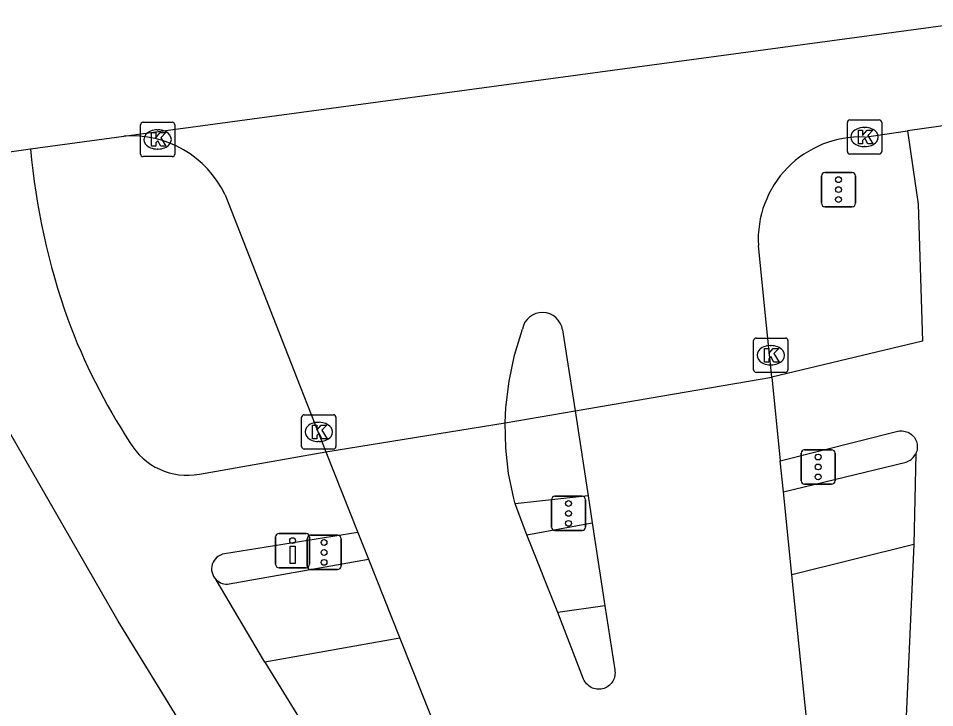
# Model space of a CAD drawing. Extents: x 158038 to 159242, y 380133 to 381214.
# Drawn here: x 158536.52 to 158563.26, y 381122.07 to 381142.18 of the extents above; entities that cross this region are included whole.
import ezdxf

# ---------------------------------------------------------------- set-up
doc = ezdxf.new("R2010")
doc.units = 0
for name, color, linetype in [('IMGEO_Drukknoppaal', 7, 'Continuous'), ('IMGEO_Fietspad_open', 7, 'Continuous'), ('IMGEO_Kolk', 7, 'Continuous'), ('IMGEO_Rijbaan_lokaal_open', 7, 'Continuous'), ('IMGEO_Rijbaan_regionaal_gesloten', 7, 'Continuous'), ('IMGEO_Verkeersregelinstallatiepaal', 7, 'Continuous'), ('IMGEO_Voetpad_open', 7, 'Continuous')]:
    doc.layers.add(name, color=color, linetype=linetype)

msp = doc.modelspace()

# ---------------------------------------------------------------- linework, layer by layer
at = {"layer": 'IMGEO_Drukknoppaal'}
for p, q in [((158544.128, 381127.154), (158544.918, 381127.154)), ((158544.918, 381127.154), (158544.128, 381127.154)), ((158544.028, 381126.254), (158544.028, 381127.054)), ((158544.028, 381127.054), (158544.028, 381126.254)), ((158545.018, 381127.054), (158545.018, 381126.254)), ((158545.018, 381126.254), (158545.018, 381127.054)), ((158544.918, 381126.154), (158544.128, 381126.154)), ((158544.128, 381126.154), (158544.918, 381126.154))]:
    msp.add_line(p, q, dxfattribs=at)
msp.add_lwpolyline([(158544.598, 381126.779), (158544.598, 381126.279), (158544.448, 381126.279), (158544.448, 381126.779), (158544.598, 381126.779)], dxfattribs=at)
msp.add_circle((158544.523, 381126.944), 0.085, dxfattribs=at)
for centre, start, end in [((158544.128, 381127.054), 90, 180), ((158544.128, 381127.054), 90, 180), ((158544.918, 381127.054), 0, 90), ((158544.918, 381127.054), 360, 90), ((158544.128, 381126.254), 180, 270), ((158544.128, 381126.254), 180, 270), ((158544.918, 381126.254), 270, 0), ((158544.918, 381126.254), 270, 0)]:
    msp.add_arc(centre, 0.1, start, end, dxfattribs=at)
at = {"layer": 'IMGEO_Fietspad_open'}
for points in [[(158562.466, 381138.897), (158562.782, 381136.758), (158562.907, 381132.764), (158558.506, 381131.709)], [(158549.545, 381108.126), (158540.738, 381122.472), (158539.433, 381124.597), (158535.541, 381131.345), (158534.82, 381133.265), (158534.291, 381135.255), (158533.862, 381137.95)], [(158550.728, 381130.382), (158552.764, 381130.729)], [(158558.755, 381129.27), (158562.18, 381130.134), (158562.19, 381130.136), (158562.231, 381130.143), (158562.272, 381130.146), (158562.314, 381130.146), (158562.356, 381130.141), (158562.396, 381130.133), (158562.437, 381130.122), (158562.475, 381130.107), (158562.513, 381130.088), (158562.548, 381130.066), (158562.582, 381130.041), (158562.613, 381130.013), (158562.641, 381129.983), (158562.667, 381129.95), (158562.689, 381129.915), (158562.709, 381129.878), (158562.725, 381129.84), (158562.737, 381129.8), (158562.746, 381129.759), (158562.752, 381129.718), (158562.753, 381129.676), (158562.751, 381129.634), (158562.745, 381129.593), (158562.735, 381129.553), (158562.722, 381129.513), (158562.705, 381129.475)], [(158541.805, 381128.88), (158545.49, 381129.532)], [(158562.705, 381129.475), (158562.654, 381126.827)], [(158553.144, 381128.251), (158551.016, 381128.02)], [(158546.427, 381127.177), (158542.536, 381126.56)], [(158562.654, 381126.827), (158561.842, 381108.716)], [(158543.715, 381123.397), (158542.296, 381125.8)], [(158543.715, 381123.397), (158552.002, 381109.926)]]:
    msp.add_lwpolyline(points, dxfattribs=at)
for centre, radius, start, end in [((158557.856, 381140.368), 21.079, 185.4272, 199.2908), ((158555.199, 381139.862), 18.408, 200.5395, 213.0996), ((158541.455, 381130.791), 1.942, 210.3207, 280.3874), ((158542.602, 381126.121), 0.444, 98.5623, 226.3866)]:
    msp.add_arc(centre, radius, start, end, dxfattribs=at)
at = {"layer": 'IMGEO_Kolk'}
for p, q in [((158540.159, 381139.15), (158541.011, 381139.15)), ((158560.712, 381138.294), (158560.712, 381139.146)), ((158560.787, 381139.22), (158561.639, 381139.22)), ((158561.713, 381139.146), (158561.713, 381138.294)), ((158540.084, 381138.224), (158540.084, 381139.076)), ((158540.572, 381138.93), (158540.597, 381138.93)), ((158541.085, 381139.076), (158541.085, 381138.224)), ((158561.2, 381139), (158561.225, 381139)), ((158540.595, 381138.37), (158540.57, 381138.37)), ((158561.223, 381138.44), (158561.198, 381138.44)), ((158541.011, 381138.15), (158540.159, 381138.15)), ((158561.639, 381138.22), (158560.787, 381138.22)), ((158557.975, 381131.928), (158557.975, 381132.78)), ((158558.05, 381132.854), (158558.902, 381132.854)), ((158558.976, 381132.78), (158558.976, 381131.928)), ((158558.463, 381132.634), (158558.488, 381132.634)), ((158558.486, 381132.074), (158558.461, 381132.074)), ((158558.902, 381131.854), (158558.05, 381131.854)), ((158544.861, 381130.616), (158545.713, 381130.616)), ((158544.786, 381129.69), (158544.786, 381130.542)), ((158545.274, 381130.396), (158545.299, 381130.396)), ((158545.787, 381130.542), (158545.787, 381129.69)), ((158545.297, 381129.836), (158545.272, 381129.836)), ((158545.713, 381129.616), (158544.861, 381129.616))]:
    msp.add_line(p, q, dxfattribs=at)
for points in [[(158540.159, 381139.15), (158541.011, 381139.15)], [(158560.712, 381138.294), (158560.712, 381139.146)], [(158560.787, 381139.22), (158561.639, 381139.22)], [(158561.713, 381139.146), (158561.713, 381138.294)], [(158540.084, 381138.224), (158540.084, 381139.076)], [(158540.405, 381138.85), (158540.528, 381138.85), (158540.528, 381138.699), (158540.658, 381138.85), (158540.822, 381138.85), (158540.676, 381138.699), (158540.829, 381138.45), (158540.677, 381138.45), (158540.592, 381138.614), (158540.528, 381138.547), (158540.528, 381138.45), (158540.405, 381138.45), (158540.405, 381138.85)], [(158541.085, 381139.076), (158541.085, 381138.224)], [(158561.033, 381138.92), (158561.156, 381138.92), (158561.156, 381138.769), (158561.286, 381138.92), (158561.45, 381138.92), (158561.304, 381138.769), (158561.457, 381138.52), (158561.305, 381138.52), (158561.22, 381138.684), (158561.156, 381138.617), (158561.156, 381138.52), (158561.033, 381138.52), (158561.033, 381138.92)], [(158541.011, 381138.15), (158540.159, 381138.15)], [(158561.639, 381138.22), (158560.787, 381138.22)], [(158557.975, 381131.928), (158557.975, 381132.78)], [(158558.05, 381132.854), (158558.902, 381132.854)], [(158558.976, 381132.78), (158558.976, 381131.928)], [(158558.296, 381132.554), (158558.419, 381132.554), (158558.419, 381132.403), (158558.549, 381132.554), (158558.713, 381132.554), (158558.567, 381132.403), (158558.72, 381132.154), (158558.568, 381132.154), (158558.483, 381132.318), (158558.419, 381132.251), (158558.419, 381132.154), (158558.296, 381132.154), (158558.296, 381132.554)], [(158558.902, 381131.854), (158558.05, 381131.854)], [(158544.861, 381130.616), (158545.713, 381130.616)], [(158544.786, 381129.69), (158544.786, 381130.542)], [(158545.107, 381130.316), (158545.23, 381130.316), (158545.23, 381130.165), (158545.36, 381130.316), (158545.524, 381130.316), (158545.378, 381130.165), (158545.531, 381129.916), (158545.379, 381129.916), (158545.294, 381130.08), (158545.23, 381130.013), (158545.23, 381129.916), (158545.107, 381129.916), (158545.107, 381130.316)], [(158545.787, 381130.542), (158545.787, 381129.69)], [(158545.713, 381129.616), (158544.861, 381129.616)]]:
    msp.add_lwpolyline(points, dxfattribs=at)
for centre, start, end in [((158540.161, 381139.074), 91.552, 178.448), ((158540.161, 381139.074), 91.552, 178.448), ((158541.009, 381139.074), 1.552, 88.448), ((158541.009, 381139.074), 1.552, 88.448), ((158560.789, 381139.144), 91.552, 178.448), ((158560.789, 381139.144), 91.552, 178.448), ((158561.637, 381139.144), 1.552, 88.448), ((158561.637, 381139.144), 1.552, 88.448), ((158540.161, 381138.226), 181.552, 268.448), ((158540.161, 381138.226), 181.552, 268.448), ((158541.009, 381138.226), 271.552, 358.448), ((158541.009, 381138.226), 271.552, 358.448), ((158560.789, 381138.296), 181.552, 268.448), ((158560.789, 381138.296), 181.552, 268.448), ((158561.637, 381138.296), 271.552, 358.448), ((158561.637, 381138.296), 271.552, 358.448), ((158558.052, 381132.778), 91.552, 178.448), ((158558.052, 381132.778), 91.552, 178.448), ((158558.9, 381132.778), 1.552, 88.448), ((158558.9, 381132.778), 1.552, 88.448), ((158558.052, 381131.93), 181.552, 268.448), ((158558.052, 381131.93), 181.552, 268.448), ((158558.9, 381131.93), 271.552, 358.448), ((158558.9, 381131.93), 271.552, 358.448), ((158544.863, 381130.54), 91.552, 178.448), ((158544.863, 381130.54), 91.552, 178.448), ((158545.711, 381130.54), 1.552, 88.448), ((158545.711, 381130.54), 1.552, 88.448), ((158544.863, 381129.692), 181.552, 268.448), ((158544.863, 381129.692), 181.552, 268.448), ((158545.711, 381129.692), 271.552, 358.448), ((158545.711, 381129.692), 271.552, 358.448)]:
    msp.add_arc(centre, 0.0765, start, end, dxfattribs=at)
for centre, major_axis, ratio, start_param, end_param in [((158540.571, 381138.65), (-0.387, 0.002), 0.722429, 4.712389, 7.853982), ((158540.596, 381138.65), (-0.39, 0.002), 0.717154, 1.570796, 4.712389), ((158561.199, 381138.72), (-0.387, 0.002), 0.722429, 4.712389, 7.853982), ((158561.224, 381138.72), (-0.39, 0.002), 0.717154, 1.570796, 4.712389), ((158558.462, 381132.354), (-0.387, 0.002), 0.722429, 4.712389, 7.853982), ((158558.487, 381132.354), (-0.39, 0.002), 0.717154, 1.570796, 4.712389), ((158545.273, 381130.116), (-0.387, 0.002), 0.722429, 4.712389, 7.853982), ((158545.298, 381130.116), (-0.39, 0.002), 0.717154, 1.570796, 4.712389)]:
    msp.add_ellipse(centre, major_axis=major_axis, ratio=ratio, start_param=start_param, end_param=end_param, dxfattribs=at)
at = {"layer": 'IMGEO_Rijbaan_lokaal_open'}
for points in [[(158558.506, 381131.709), (158558.755, 381129.27)], [(158552.764, 381130.729), (158553.144, 381128.251)], [(158551.016, 381128.02), (158550.976, 381128.172), (158550.828, 381128.9), (158550.745, 381129.639), (158550.728, 381130.382)], [(158545.49, 381129.532), (158546.427, 381127.177)], [(158558.846, 381128.371), (158558.755, 381129.27)], [(158553.144, 381128.251), (158553.265, 381127.462)], [(158559.093, 381125.945), (158558.846, 381128.371)], [(158551.357, 381127.114), (158551.016, 381128.02)], [(158553.265, 381127.462), (158553.637, 381125.041)], [(158546.427, 381127.177), (158546.735, 381126.402)], [(158552.26, 381124.844), (158551.357, 381127.114)], [(158546.735, 381126.402), (158547.65, 381124.102)], [(158560.857, 381108.643), (158559.093, 381125.945)], [(158553.637, 381125.041), (158553.923, 381123.176), (158553.929, 381123.133), (158553.932, 381123.091), (158553.931, 381123.048), (158553.926, 381123.006), (158553.917, 381122.964), (158553.904, 381122.923), (158553.888, 381122.884), (158553.869, 381122.846), (158553.846, 381122.81), (158553.82, 381122.776), (158553.791, 381122.745), (158553.76, 381122.717), (158553.726, 381122.691), (158553.689, 381122.668), (158553.651, 381122.649), (158553.612, 381122.633), (158553.571, 381122.621), (158553.529, 381122.613), (158553.487, 381122.608), (158553.444, 381122.607), (158553.402, 381122.61), (158553.36, 381122.617), (158553.318, 381122.627), (158553.278, 381122.641), (158553.239, 381122.659), (158553.202, 381122.68), (158553.167, 381122.704), (158553.135, 381122.732), (158553.104, 381122.762), (158553.077, 381122.794), (158553.053, 381122.829), (158553.032, 381122.866), (158553.014, 381122.905), (158552.26, 381124.844)], [(158547.65, 381124.102), (158553.106, 381110.384), (158553.625, 381109.162)]]:
    msp.add_lwpolyline(points, dxfattribs=at)
at = {"layer": 'IMGEO_Rijbaan_regionaal_gesloten'}
for points in [[(158539.597, 381138.746), (158565.089, 381142.184)], [(158565.451, 381139.318), (158562.466, 381138.897)], [(158561.208, 381138.72), (158562.466, 381138.897)], [(158536.872, 381138.374), (158539.597, 381138.746)], [(158533.862, 381137.95), (158536.872, 381138.374)], [(158542.554, 381137.03), (158544.744, 381131.438), (158545.49, 381129.532)], [(158558.506, 381131.709), (158558.323, 381133.5), (158558.114, 381135.555)], [(158550.728, 381130.382), (158550.749, 381130.83), (158550.839, 381131.598), (158550.998, 381132.355), (158551.23, 381133.116)], [(158552.401, 381133.091), (158552.506, 381132.405), (158552.764, 381130.729)], [(158552.764, 381130.729), (158558.506, 381131.709)], [(158545.49, 381129.532), (158550.728, 381130.382)]]:
    msp.add_lwpolyline(points, dxfattribs=at)
for centre, radius, start, end in [((158539.827, 381135.737), 3.018, 25.3746, 94.3706), ((158561.103, 381135.728), 2.994, 87.9818, 183.3181), ((158551.813, 381133.009), 0.593, 7.9546, 169.5994)]:
    msp.add_arc(centre, radius, start, end, dxfattribs=at)
at = {"layer": 'IMGEO_Verkeersregelinstallatiepaal'}
for p, q in [((158559.958, 381136.786), (158559.958, 381137.586)), ((158559.958, 381137.586), (158559.958, 381136.786)), ((158560.058, 381137.686), (158560.848, 381137.686)), ((158560.848, 381137.686), (158560.058, 381137.686)), ((158560.948, 381137.586), (158560.948, 381136.786)), ((158560.948, 381136.786), (158560.948, 381137.586)), ((158560.848, 381136.686), (158560.058, 381136.686)), ((158560.058, 381136.686), (158560.848, 381136.686)), ((158559.363, 381128.693), (158559.363, 381129.493)), ((158559.363, 381129.493), (158559.363, 381128.693)), ((158559.463, 381129.593), (158560.253, 381129.593)), ((158560.253, 381129.593), (158559.463, 381129.593)), ((158560.353, 381129.493), (158560.353, 381128.693)), ((158560.353, 381128.693), (158560.353, 381129.493)), ((158560.253, 381128.593), (158559.463, 381128.593)), ((158559.463, 381128.593), (158560.253, 381128.593)), ((158552.179, 381128.238), (158552.969, 381128.238)), ((158552.969, 381128.238), (158552.179, 381128.238)), ((158552.079, 381127.338), (158552.079, 381128.138)), ((158552.079, 381128.138), (158552.079, 381127.338)), ((158553.069, 381128.138), (158553.069, 381127.338)), ((158553.069, 381127.338), (158553.069, 381128.138)), ((158545.047, 381127.099), (158545.837, 381127.099)), ((158545.837, 381127.099), (158545.047, 381127.099)), ((158552.969, 381127.238), (158552.179, 381127.238)), ((158552.179, 381127.238), (158552.969, 381127.238)), ((158544.947, 381126.199), (158544.947, 381126.999)), ((158544.947, 381126.999), (158544.947, 381126.199)), ((158545.937, 381126.999), (158545.937, 381126.199)), ((158545.937, 381126.199), (158545.937, 381126.999)), ((158545.837, 381126.099), (158545.047, 381126.099)), ((158545.047, 381126.099), (158545.837, 381126.099))]:
    msp.add_line(p, q, dxfattribs=at)
for centre in [(158560.453, 381137.476), (158560.453, 381137.186), (158560.453, 381136.896), (158559.858, 381129.383), (158559.858, 381129.093), (158559.858, 381128.803), (158552.574, 381128.028), (158552.574, 381127.738), (158552.574, 381127.448), (158545.442, 381126.889), (158545.442, 381126.599), (158545.442, 381126.309)]:
    msp.add_circle(centre, 0.085, dxfattribs=at)
for centre, start, end in [((158560.058, 381137.586), 90, 180), ((158560.058, 381137.586), 90, 180), ((158560.848, 381137.586), 0, 90), ((158560.848, 381137.586), 360, 90), ((158560.058, 381136.786), 180, 270), ((158560.058, 381136.786), 180, 270), ((158560.848, 381136.786), 270, 0), ((158560.848, 381136.786), 270, 0), ((158559.463, 381129.493), 90, 180), ((158559.463, 381129.493), 90, 180), ((158560.253, 381129.493), 0, 90), ((158560.253, 381129.493), 360, 90), ((158559.463, 381128.693), 180, 270), ((158559.463, 381128.693), 180, 270), ((158560.253, 381128.693), 270, 0), ((158560.253, 381128.693), 270, 0), ((158552.179, 381128.138), 90, 180), ((158552.179, 381128.138), 90, 180), ((158552.969, 381128.138), 0, 90), ((158552.969, 381128.138), 360, 90), ((158545.047, 381126.999), 90, 180), ((158545.047, 381126.999), 90, 180), ((158545.837, 381126.999), 0, 90), ((158545.837, 381126.999), 360, 90), ((158552.179, 381127.338), 180, 270), ((158552.179, 381127.338), 180, 270), ((158552.969, 381127.338), 270, 0), ((158552.969, 381127.338), 270, 0), ((158545.047, 381126.199), 180, 270), ((158545.047, 381126.199), 180, 270), ((158545.837, 381126.199), 270, 0), ((158545.837, 381126.199), 270, 0)]:
    msp.add_arc(centre, 0.1, start, end, dxfattribs=at)
at = {"layer": 'IMGEO_Voetpad_open'}
for points in [[(158558.846, 381128.371), (158562.429, 381129.236), (158562.468, 381129.25), (158562.506, 381129.268), (158562.542, 381129.29), (158562.576, 381129.314), (158562.607, 381129.341), (158562.636, 381129.371), (158562.662, 381129.404), (158562.685, 381129.438), (158562.705, 381129.475)], [(158551.357, 381127.114), (158553.265, 381127.462)], [(158562.654, 381126.827), (158559.093, 381125.945)], [(158542.674, 381125.682), (158546.735, 381126.402)], [(158553.637, 381125.041), (158552.26, 381124.844)], [(158547.65, 381124.102), (158543.715, 381123.397)]]:
    msp.add_lwpolyline(points, dxfattribs=at)
msp.add_arc((158542.602, 381126.116), 0.439, 225.886, 279.4405, dxfattribs=at)

doc.saveas('drawing.dxf')
